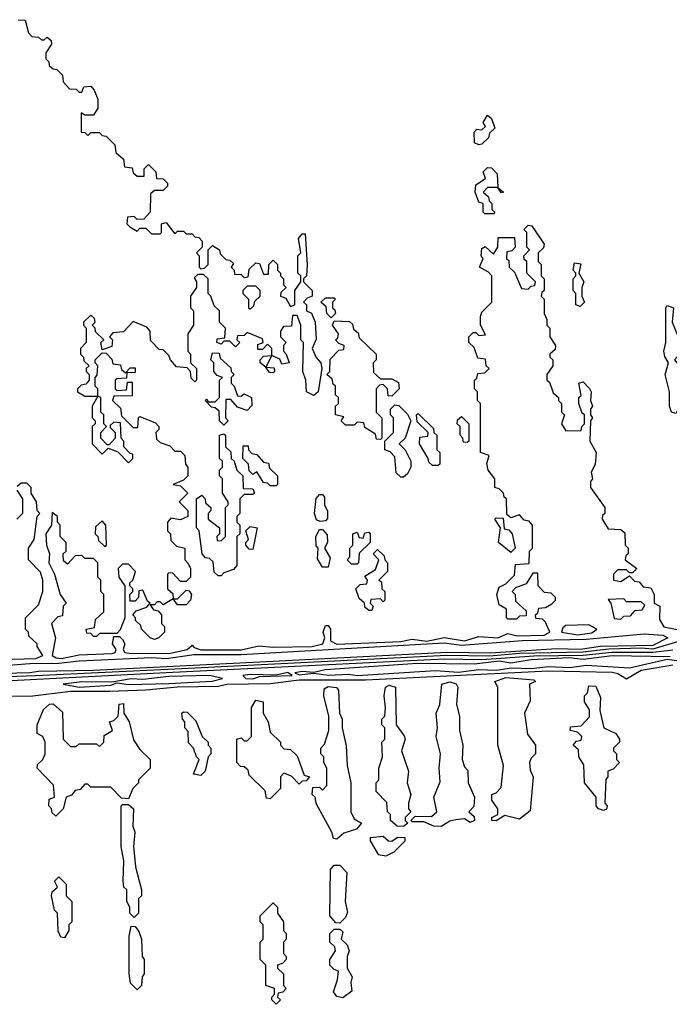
# Model space of a CAD drawing. Extents: x 2737310 to 2869991, y 870230 to 1012730.
# Tile 370 of 479: x 2745510 to 2747752, y 984480 to 987880. Entities that reach past the tile are written whole.
import ezdxf

# ---------------------------------------------------------------- set-up
doc = ezdxf.new("R2010")
doc.units = 0

msp = doc.modelspace()

# ---------------------------------------------------------------- linework, layer by layer
at = {"layer": '0CON02XD'}
for points in [[(2745505, 987880), (2745528.3, 987878.3), (2745540, 987835), (2745551.7, 987821.7), (2745575, 987820), (2745585, 987810), (2745595, 987810), (2745605, 987820), (2745618.3, 987808.3), (2745620, 987795), (2745600, 987765), (2745600, 987745), (2745610, 987735), (2745611.7, 987721.7), (2745625, 987710), (2745638.3, 987708.3), (2745658.3, 987688.3), (2745660, 987665), (2745681.7, 987641.7), (2745705, 987640), (2745715, 987630), (2745725, 987630), (2745731.7, 987648.3), (2745755, 987650), (2745767, 987637), (2745780, 987605), (2745780, 987575), (2745765, 987550), (2745735, 987550), (2745721.7, 987558.3), (2745721.7, 987491.7), (2745735, 987490), (2745745, 987480), (2745755, 987490), (2745785, 987490), (2745795, 987480), (2745808.3, 987478.3), (2745838.3, 987448.3), (2745841.7, 987421.7), (2745868.3, 987398.3), (2745871.7, 987371.7), (2745898.3, 987368.3), (2745901.7, 987351.7), (2745915, 987340), (2745940, 987340), (2745940, 987365), (2745955, 987380), (2745980, 987355), (2745981.7, 987331.7), (2746005, 987330), (2746020, 987315), (2746020, 987305), (2746005, 987290), (2745975, 987290), (2745961.7, 987278.3), (2745960, 987215), (2745938.3, 987191.7), (2745915, 987190), (2745905, 987200), (2745881.7, 987198.3), (2745880, 987175), (2745890, 987165), (2745915, 987150), (2745925, 987160), (2745945, 987160), (2745965, 987140), (2745995, 987140), (2746000, 987145), (2746000, 987175), (2746015, 987180), (2746045, 987140), (2746055, 987150), (2746075, 987150), (2746085, 987140), (2746105, 987140), (2746115, 987130), (2746128.3, 987128.3), (2746140, 987115), (2746140, 987095), (2746120, 987075), (2746130, 987065), (2746130, 987025), (2746135, 987020), (2746148.3, 987021.7), (2746160, 987035), (2746160, 987085), (2746175, 987100), (2746200, 987085), (2746201.7, 987071.7), (2746221.7, 987051.7), (2746235, 987050), (2746248.3, 987038.3), (2746240, 987025), (2746250, 987015), (2746251.7, 987001.7), (2746275, 987000), (2746285, 986990), (2746298.3, 986991.7), (2746301.7, 987018.3), (2746325, 987040), (2746338.3, 987038.3), (2746351.7, 987001.7), (2746368.3, 987001.7), (2746370, 987035), (2746385, 987050), (2746400, 987035), (2746400, 987015), (2746410, 987005), (2746410, 986995), (2746420, 986985), (2746420, 986965), (2746430, 986955), (2746411.7, 986938.3), (2746410, 986925), (2746428.3, 986918.3), (2746445, 986890), (2746460, 986895), (2746460, 986945), (2746480, 986975), (2746480, 986995), (2746470, 987005), (2746470, 987065), (2746480, 987075), (2746472.5, 987125), (2746485, 987140), (2746495, 987140), (2746502.5, 987035), (2746500, 986995), (2746490, 986985), (2746490, 986975), (2746520, 986945), (2746520, 986925), (2746501.7, 986918.3), (2746490, 986905), (2746500, 986895), (2746500, 986875), (2746516.7, 986866.7), (2746530, 986835), (2746533, 986777), (2746520, 986745), (2746533, 986713), (2746550, 986695), (2746552.5, 986675), (2746540, 986595), (2746525, 986582.5), (2746500, 986595), (2746497.5, 986635), (2746487.5, 986665), (2746490, 986765), (2746480, 986775), (2746480, 986825), (2746468.3, 986858.3), (2746451.7, 986858.3), (2746448.3, 986821.7), (2746420, 986820), (2746410, 986805), (2746410, 986785), (2746430, 986765), (2746420, 986755), (2746420, 986735), (2746430, 986725), (2746440, 986695), (2746415, 986690), (2746408.3, 986708.3), (2746380, 986720), (2746360, 986680), (2746388.3, 986678.3), (2746390, 986665), (2746385, 986660), (2746371.7, 986661.7), (2746360, 986680), (2746340, 986695), (2746340, 986705), (2746351.7, 986718.3), (2746380, 986720), (2746380, 986745), (2746365, 986760), (2746348.3, 986741.7), (2746331.7, 986741.7), (2746331.7, 986758.3), (2746350, 986765), (2746348.3, 986778.3), (2746295, 986800), (2746285, 986790), (2746261.7, 986788.3), (2746260, 986775), (2746270, 986765), (2746255, 986750), (2746235, 986770), (2746215, 986770), (2746205, 986760), (2746190, 986765), (2746191.7, 986778.3), (2746218.3, 986781.7), (2746220, 986815), (2746200, 986835), (2746200, 986875), (2746181.7, 986891.7), (2746170, 986925), (2746160, 986935), (2746160, 986985), (2746145, 987000), (2746125, 987000), (2746111.7, 986988.3), (2746120, 986975), (2746120, 986955), (2746100, 986925), (2746100, 986885), (2746110, 986875), (2746110, 986825), (2746090, 986795), (2746090, 986735), (2746100, 986725), (2746100, 986695), (2746120, 986675), (2746120, 986635), (2746115, 986630), (2746101.7, 986641.7), (2746100, 986665), (2746088.3, 986678.3), (2746051.7, 986681.7), (2746030, 986705), (2746025, 986720), (2746005, 986740), (2745991.7, 986741.7), (2745961.7, 986771.7), (2745960, 986805), (2745948.3, 986818.3), (2745901.7, 986838.3), (2745868.3, 986801.7), (2745831.7, 986798.3), (2745820, 986785), (2745830, 986775), (2745828.3, 986751.7), (2745795, 986740), (2745790, 986765), (2745800, 986775), (2745771.7, 986801.7), (2745770, 986815), (2745760, 986825), (2745770, 986835), (2745768.3, 986848.3), (2745755, 986860), (2745730, 986835), (2745730, 986825), (2745740, 986815), (2745740, 986765), (2745720, 986745), (2745720, 986725), (2745730, 986715), (2745731.7, 986701.7), (2745750, 986685), (2745740, 986675), (2745740, 986665), (2745750, 986655), (2745750, 986635), (2745738.3, 986621.7), (2745721.7, 986618.3), (2745710, 986605), (2745710, 986595), (2745735, 986580), (2745780, 986580), (2745780, 986605), (2745770, 986615), (2745770, 986645), (2745777, 986653), (2745780, 986685), (2745770, 986695), (2745770, 986705), (2745795, 986730), (2745808.3, 986728.3), (2745828.3, 986708.3), (2745831.7, 986691.7), (2745858.3, 986688.3), (2745861.7, 986671.7), (2745875, 986660), (2745891.7, 986678.3), (2745908.3, 986678.3), (2745908.3, 986661.7), (2745880, 986660), (2745878.3, 986641.7), (2745845, 986640), (2745840, 986635), (2745840, 986605), (2745845, 986600), (2745878.3, 986601.7), (2745881.7, 986628.3), (2745898.3, 986628.3), (2745898.3, 986581.7), (2745835, 986580), (2745830, 986565), (2745858.3, 986538.3), (2745861.7, 986511.7), (2745901.7, 986471.7), (2745918.3, 986471.7), (2745920, 986505), (2745925, 986510), (2745978.3, 986488.3), (2745990, 986475), (2745990, 986465), (2745980, 986455), (2745981.7, 986431.7), (2745995, 986420), (2746028.3, 986408.3), (2746045, 986390), (2746065, 986390), (2746080, 986375), (2746082.5, 986345), (2746090, 986335), (2746090, 986305), (2746075, 986290), (2746040, 986275), (2746065, 986270), (2746090, 986245), (2746060, 986215), (2746090, 986185), (2746090, 986165), (2746065, 986152.5), (2746031.7, 986158.3), (2746020, 986145), (2746020, 986115), (2746030, 986105), (2746031.7, 986081.7), (2746051.7, 986061.7), (2746080, 986055), (2746080, 986015), (2746091.7, 986001.7)], [(2747095, 987447.5), (2747080, 987455), (2747078.3, 987491.7), (2747088.3, 987501.7), (2747105, 987500), (2747118.3, 987511.7), (2747110, 987525), (2747125, 987550), (2747138.3, 987538.3), (2747150, 987505), (2747131.7, 987488.3), (2747128.3, 987471.7), (2747105, 987450), (2747095, 987447.5)], [(2747145, 987210), (2747115, 987210), (2747110, 987215), (2747110, 987245), (2747095, 987250), (2747082.5, 987285), (2747085, 987310), (2747118.3, 987331.7), (2747110, 987355), (2747125, 987370), (2747138.3, 987368.3), (2747158.3, 987348.3), (2747160, 987300), (2747180, 987285), (2747171.7, 987281.7), (2747160, 987300), (2747125, 987300), (2747110, 987285), (2747128.3, 987268.3), (2747130, 987255), (2747140, 987245), (2747140, 987225), (2747150, 987215), (2747145, 987210)], [(2746091.7, 986001.7), (2746100, 985985), (2746100, 985955), (2746085, 985940), (2746065, 985940), (2746038.3, 985968.3), (2746025, 985970), (2746020, 985965), (2746020, 985915), (2746038.3, 985898.3), (2746040, 985880), (2746055, 985880), (2746085, 985910), (2746095, 985907.5), (2746102.5, 985895), (2746100, 985875), (2746085, 985860), (2746055, 985860), (2746040, 985880), (2746005, 985860), (2745995, 985870), (2745985, 985870), (2745975, 985860), (2745960, 985860), (2745971.7, 985841.7), (2745988.3, 985838.3), (2746000, 985825), (2746000, 985795), (2746010, 985785), (2746010, 985765), (2745990, 985745), (2745975, 985740), (2745960, 985745), (2745930, 985775), (2745928.3, 985788.3), (2745910, 985805), (2745910, 985815), (2745900, 985825), (2745911.7, 985838.3), (2745948.3, 985851.7), (2745960, 985865), (2745951.7, 985871.7), (2745935, 985910), (2745921.7, 985908.3), (2745920, 985885), (2745908.3, 985871.7), (2745891.7, 985871.7), (2745890, 985895), (2745900, 985905), (2745900, 985915), (2745890, 985925), (2745890, 985935), (2745900, 985945), (2745910, 985975), (2745885, 986000), (2745865, 986000), (2745850, 985985), (2745852.5, 985955), (2745872.5, 985925), (2745872.5, 985815), (2745857, 985773), (2745845, 985760), (2745785, 985760), (2745775, 985750), (2745765, 985750), (2745755, 985760), (2745741.7, 985761.7), (2745740, 985775), (2745768.3, 985781.7), (2745771.7, 985808.3), (2745800, 985835), (2745800, 985895), (2745790, 985905), (2745790, 985945), (2745780, 985955), (2745780, 986005), (2745765, 986020), (2745735, 986020), (2745725, 986030), (2745701.7, 986028.3), (2745675, 986000), (2745661.7, 986011.7), (2745660, 986035), (2745670, 986045), (2745670, 986075), (2745650, 986095), (2745650, 986135), (2745640, 986145), (2745640, 986165), (2745621.7, 986178.3), (2745620, 986135), (2745600, 986105), (2745602.5, 986065), (2745612.5, 986035), (2745610, 986005), (2745630, 985965), (2745650, 985895), (2745670, 985865), (2745660, 985855), (2745658.3, 985821.7), (2745641.7, 985818.3), (2745620, 985795), (2745633.3, 985745), (2745622.5, 985685), (2745636.1, 985676.1), (2745654.6, 985674.6), (2745715, 985686.7), (2745828.8, 985691.2), (2745840, 985695), (2745842.5, 985705), (2745830, 985725), (2745835, 985750), (2745855, 985750), (2745865, 985740), (2745872.5, 985725), (2745867.5, 985705), (2745872.5, 985695), (2745887.3, 985692.7), (2746025, 985691.8), (2746087.5, 985705), (2746105, 985720), (2746111.7, 985711.7), (2746135, 985704.4), (2746275, 985704.5), (2746335, 985717.5), (2746385, 985712.7), (2746520, 985715), (2746556.2, 985725), (2746563.3, 985745), (2746557.5, 985765), (2746565, 985787.5), (2746575, 985787.5), (2746582.5, 985775), (2746583.3, 985735), (2746605, 985723.5), (2746825, 985733.1), (2746865, 985741.2), (2746915, 985734), (2746975, 985746.2), (2747045, 985734.6), (2747095, 985750), (2747160, 985745), (2747195, 985760), (2747227.6, 985752.4), (2747320, 985755), (2747340, 985765), (2747325, 985800), (2747315, 985810), (2747291.7, 985811.7), (2747290, 985825), (2747298.3, 985831.7), (2747301.7, 985848.3), (2747325, 985850), (2747347, 985863), (2747360, 985875), (2747360, 985885), (2747345, 985900), (2747321.7, 985901.7), (2747300, 985925), (2747298.3, 985968.3), (2747281.7, 985968.3), (2747258.3, 985931.7), (2747221.7, 985918.3), (2747210, 985905), (2747220, 985895), (2747221.7, 985871.7), (2747258.3, 985838.3), (2747258.3, 985821.7), (2747235, 985820), (2747225, 985810), (2747195, 985810), (2747190, 985815), (2747190, 985845), (2747165, 985860), (2747156.7, 985895), (2747165, 985920), (2747188.3, 985931.7), (2747218.3, 985961.7), (2747221.7, 985998.3), (2747268.3, 986001.7), (2747270, 986045), (2747280, 986055), (2747280, 986135), (2747268.3, 986148.3), (2747251.7, 986151.7), (2747235, 986170), (2747205, 986160), (2747191.7, 986171.7), (2747190, 986225), (2747181.7, 986231.7), (2747180, 986245), (2747165, 986260), (2747150, 986265), (2747150, 986295), (2747127.5, 986325), (2747122.5, 986347.5), (2747130, 986375), (2747100, 986385), (2747100, 986555), (2747090, 986565), (2747090, 986595), (2747080, 986605), (2747080, 986635), (2747088.3, 986641.7), (2747091.7, 986658.3), (2747115, 986660), (2747130, 986675), (2747120, 986685), (2747118.3, 986708.3), (2747091.7, 986711.7), (2747078.3, 986748.3), (2747060, 986765), (2747060, 986785), (2747075, 986800), (2747085, 986800), (2747095, 986790), (2747118.3, 986791.7), (2747100, 986825), (2747100, 986855), (2747105, 986870), (2747140, 986905), (2747140, 986995), (2747128.3, 987008.3), (2747097.5, 987025), (2747110, 987055), (2747102.5, 987065), (2747105, 987090), (2747117, 987097), (2747145, 987070), (2747160, 987095), (2747161.7, 987128.3), (2747218.3, 987128.3), (2747220, 987095), (2747208.3, 987081.7), (2747191.7, 987078.3), (2747190, 987055), (2747198.3, 987048.3), (2747200, 987025), (2747218.3, 987008.3), (2747241.7, 986951.7), (2747265, 986950), (2747275, 986960), (2747288.3, 986961.7), (2747290, 986975), (2747260, 987005), (2747260, 987045), (2747251.7, 987051.7), (2747250, 987065), (2747270, 987085), (2747260, 987095), (2747260, 987145), (2747250, 987155), (2747265, 987170), (2747278.3, 987168.3), (2747320, 987105), (2747318.3, 987091.7), (2747300, 987075), (2747300, 987045), (2747310, 987035), (2747310, 986995), (2747320, 986985), (2747320, 986945), (2747311.7, 986938.3), (2747310, 986925), (2747320, 986915), (2747320, 986865), (2747330, 986845), (2747330, 986825), (2747340, 986815), (2747340, 986785), (2747360, 986755), (2747358.3, 986741.7), (2747340, 986725), (2747340, 986715), (2747350, 986705), (2747350, 986685), (2747330, 986655), (2747330, 986635), (2747338.3, 986628.3), (2747351.7, 986591.7), (2747370, 986575), (2747370, 986565), (2747380, 986555), (2747380, 986525), (2747390, 986515), (2747380, 986485), (2747395, 986460), (2747448.3, 986461.7), (2747450, 986475), (2747460, 986485), (2747460, 986515), (2747451.7, 986521.7), (2747440, 986555), (2747440, 986575), (2747447.5, 986582.5), (2747440, 986625), (2747455, 986630), (2747477, 986607), (2747482.5, 986595), (2747480, 986565), (2747487.5, 986545), (2747480, 986535), (2747480, 986515), (2747487.5, 986505), (2747480, 986495), (2747477.5, 986425), (2747500, 986385), (2747496.4, 986343.6), (2747483, 986317), (2747487.5, 986295), (2747480, 986285), (2747480, 986265), (2747530, 986195), (2747530, 986175), (2747521.7, 986168.3), (2747520, 986155), (2747541.7, 986121.7), (2747585, 986120), (2747598.3, 986108.3), (2747600, 986065), (2747610, 986055), (2747610, 986035), (2747601.7, 986028.3), (2747600, 986015), (2747640, 985985), (2747625, 985970), (2747615, 985970), (2747605, 985980), (2747575, 985980), (2747560, 985965), (2747560, 985945), (2747585, 985940), (2747615, 985960), (2747631.7, 985941.7), (2747648.3, 985938.3), (2747661.7, 985921.7), (2747688.3, 985918.3), (2747700, 985895), (2747700, 985865), (2747720, 985855), (2747718.3, 985808.3), (2747733.6, 985783.6), (2747785, 985773.1)], [(2747445, 986890), (2747430, 986895), (2747430, 986935), (2747420, 986945), (2747420, 986985), (2747430, 986995), (2747430, 987005), (2747420, 987015), (2747425, 987040), (2747447, 987037), (2747440, 987005), (2747457.5, 986975), (2747450, 986955), (2747450, 986925), (2747460, 986905), (2747445, 986890)], [(2746305, 986880), (2746318.3, 986891.7), (2746321.7, 986908.3), (2746340, 986925), (2746340, 986945), (2746325, 986960), (2746295, 986960), (2746280, 986945), (2746280, 986935), (2746300, 986915), (2746300, 986885), (2746305, 986880)], [(2746585, 986850), (2746570, 986865), (2746568.3, 986888.3), (2746550, 986905), (2746565, 986920), (2746595, 986920), (2746600, 986915), (2746590, 986905), (2746590, 986885), (2746598.3, 986878.3), (2746600, 986865), (2746585, 986850)], [(2747775, 986520), (2747760, 986525), (2747752.5, 986545), (2747752.5, 986595), (2747737.5, 986655), (2747750, 986695), (2747736.7, 986716.7), (2747733.8, 986735), (2747740, 986765), (2747740, 986885), (2747745, 986892.5), (2747766.7, 986885), (2747762.5, 986835), (2747782.5, 986785), (2747780, 986765), (2747787.5, 986725), (2747770, 986705), (2747790.7, 986680.7), (2747802.5, 986655), (2747802.5, 986635), (2747780, 986585), (2747787.5, 986545), (2747775, 986520)], [(2746755, 986430), (2746741.7, 986431.7), (2746738.3, 986448.3), (2746701.7, 986471.7), (2746698.3, 986488.3), (2746675, 986490), (2746665, 986480), (2746635, 986480), (2746620, 986495), (2746628.3, 986508.3), (2746600, 986515), (2746600, 986545), (2746610, 986555), (2746610, 986575), (2746600, 986585), (2746600, 986615), (2746591.7, 986621.7), (2746588.3, 986638.3), (2746570, 986655), (2746580, 986665), (2746581.7, 986708.3), (2746611.7, 986738.3), (2746628.3, 986741.7), (2746630, 986755), (2746611.7, 986761.7), (2746600, 986775), (2746608.3, 986781.7), (2746610, 986795), (2746590, 986825), (2746595, 986840), (2746648.3, 986838.3), (2746658.3, 986828.3), (2746661.7, 986811.7), (2746678.3, 986798.3), (2746681.7, 986781.7), (2746740, 986725), (2746740, 986705), (2746730, 986695), (2746731.7, 986661.7), (2746755, 986640), (2746795, 986640), (2746817, 986627), (2746820, 986605), (2746795, 986580), (2746781.7, 986581.7), (2746780, 986605), (2746765, 986620), (2746751.7, 986618.3), (2746740, 986605), (2746740, 986525), (2746760, 986505), (2746760, 986435), (2746755, 986430)], [(2746215, 986480), (2746200, 986495), (2746198.3, 986528.3), (2746185, 986540), (2746171.7, 986541.7), (2746150, 986565), (2746155, 986570), (2746160, 986560), (2746185, 986560), (2746200, 986575), (2746200, 986635), (2746210, 986645), (2746191.7, 986651.7), (2746180, 986665), (2746180, 986695), (2746170, 986705), (2746175, 986730), (2746198.3, 986728.3), (2746201.7, 986711.7), (2746238.3, 986678.3), (2746240, 986665), (2746250, 986655), (2746240, 986645), (2746240, 986625), (2746250, 986615), (2746261.7, 986581.7), (2746275, 986580), (2746285, 986587.5), (2746310, 986575), (2746311.7, 986548.3), (2746295, 986530), (2746261.7, 986541.7), (2746238.3, 986568.3), (2746221.7, 986568.3), (2746220, 986505), (2746230, 986495), (2746215, 986480)], [(2745885, 986350), (2745900, 986365), (2745900, 986380), (2745891.7, 986381.7), (2745870, 986405), (2745870, 986425), (2745860, 986435), (2745858.3, 986488.3), (2745835, 986490), (2745821.7, 986478.3), (2745821.7, 986471.7), (2745840, 986455), (2745840, 986435), (2745818.3, 986411.7), (2745811.7, 986411.7), (2745790, 986435), (2745790, 986455), (2745810, 986475), (2745800, 986485), (2745800, 986515), (2745790, 986525), (2745790, 986575), (2745780, 986580), (2745760, 986545), (2745760, 986505), (2745770, 986495), (2745770, 986485), (2745760, 986475), (2745760, 986415), (2745795, 986380), (2745815, 986400), (2745848.3, 986388.3), (2745885, 986350)], [(2746835, 986300), (2746825, 986300), (2746810, 986315), (2746805, 986370), (2746788.3, 986388.3), (2746770, 986395), (2746770, 986425), (2746800, 986455), (2746800, 986505), (2746790, 986515), (2746790, 986535), (2746805, 986550), (2746818.3, 986548.3), (2746848.3, 986518.3), (2746860, 986495), (2746840, 986435), (2746820, 986415), (2746840, 986395), (2746860, 986355), (2746860, 986335), (2746848.3, 986311.7), (2746835, 986300)], [(2746955, 986340), (2746935, 986340), (2746921.7, 986351.7), (2746920, 986365), (2746890, 986415), (2746891.7, 986438.3), (2746918.3, 986441.7), (2746920, 986455), (2746881.7, 986491.7), (2746880, 986515), (2746885, 986520), (2746938.3, 986468.3), (2746940, 986455), (2746950, 986445), (2746950, 986395), (2746960, 986385), (2746960, 986345), (2746955, 986340)], [(2747055, 986420), (2747041.7, 986421.7), (2747040, 986435), (2747030, 986445), (2747030, 986475), (2747020, 986485), (2747021.7, 986498.3), (2747035, 986510), (2747060, 986485), (2747060, 986425), (2747055, 986420)], [(2746205, 985960), (2746195, 985960), (2746181.7, 985971.7), (2746178.3, 986008.3), (2746165, 986020), (2746151.7, 986021.7), (2746140, 986035), (2746130, 986115), (2746120, 986125), (2746120, 986225), (2746138.3, 986238.3), (2746150, 986225), (2746151.7, 986211.7), (2746170, 986195), (2746170, 986185), (2746160, 986175), (2746160, 986155), (2746200, 986125), (2746200, 986105), (2746190, 986095), (2746191.7, 986081.7), (2746205, 986080), (2746220, 986095), (2746220, 986195), (2746230, 986205), (2746230, 986215), (2746210, 986245), (2746210, 986295), (2746200, 986305), (2746200, 986325), (2746210, 986335), (2746210, 986355), (2746200, 986365), (2746200, 986445), (2746215, 986450), (2746220, 986445), (2746220, 986405), (2746238.3, 986388.3), (2746240, 986365), (2746250, 986355), (2746260, 986325), (2746280, 986305), (2746281.7, 986261.7), (2746315, 986260), (2746320, 986245), (2746315, 986240), (2746285, 986240), (2746270, 986225), (2746270, 986175), (2746260, 986165), (2746260, 986145), (2746270, 986135), (2746270, 986105), (2746260, 986095), (2746260, 985995), (2746248.3, 985981.7), (2746215, 985970), (2746205, 985960)], [(2746395, 986270), (2746375, 986270), (2746365, 986280), (2746351.7, 986281.7), (2746328.3, 986318.3), (2746315, 986310), (2746301.7, 986321.7), (2746300, 986345), (2746280, 986365), (2746281.7, 986408.3), (2746298.3, 986408.3), (2746300, 986395), (2746311.7, 986381.7), (2746328.3, 986378.3), (2746351.7, 986351.7), (2746368.3, 986348.3), (2746371.7, 986331.7), (2746400, 986305), (2746400, 986275), (2746395, 986270)], [(2745405, 985670), (2745565.5, 985674.5), (2745590, 985685), (2745570, 985715), (2745570, 985725), (2745541.7, 985751.7), (2745540, 985765), (2745530, 985775), (2745530, 985815), (2745575, 985860), (2745590, 985905), (2745590, 985945), (2745581.7, 985971.7), (2745540, 986015), (2745540, 986055), (2745560, 986085), (2745570, 986165), (2745580, 986175), (2745570, 986185), (2745567.5, 986215), (2745550, 986245), (2745550, 986265), (2745535, 986280), (2745515, 986280), (2745501.7, 986268.3)], [(2745500, 986255), (2745520, 986225), (2745520, 986175), (2745500, 986155)], [(2746547, 986147), (2746535, 986152.5), (2746527.5, 986175), (2746533, 986227), (2746545, 986240), (2746555, 986240), (2746561.7, 986231.7), (2746562.5, 986205), (2746573, 986183), (2746572.5, 986157.5), (2746565, 986150), (2746547, 986147)], [(2745805, 986060), (2745810, 986065), (2745807.5, 986135), (2745795, 986150), (2745771.7, 986128.3), (2745770, 986105), (2745780, 986095), (2745781.7, 986081.7), (2745805, 986060)], [(2747205, 986040), (2747162.5, 986075), (2747170, 986125), (2747150, 986155), (2747155, 986160), (2747178.3, 986158.3), (2747181.7, 986121.7), (2747198.3, 986118.3), (2747210, 986105), (2747220, 986055), (2747205, 986040)], [(2746315, 986050), (2746301.7, 986051.7), (2746290, 986065), (2746290, 986075), (2746300, 986085), (2746290, 986115), (2746305, 986130), (2746330, 986125), (2746315, 986050)], [(2746575, 985990), (2746555, 985990), (2746538.3, 986018.3), (2746540, 986055), (2746533.6, 986063.6), (2746532.5, 986095), (2746545, 986120), (2746555, 986120), (2746571.7, 986101.7), (2746572.5, 986075), (2746562.5, 986055), (2746581.7, 986021.7), (2746575, 985990)], [(2746675, 986000), (2746655, 986000), (2746640, 986015), (2746650, 986025), (2746650, 986055), (2746660, 986065), (2746660, 986105), (2746675, 986110), (2746681.7, 986091.7), (2746695, 986090), (2746701.7, 986108.3), (2746715, 986110), (2746720, 986105), (2746720, 986075), (2746681.7, 986038.3), (2746680, 986005), (2746675, 986000)], [(2746725, 985840), (2746715, 985840), (2746701.7, 985851.7), (2746700, 985865), (2746681.7, 985881.7), (2746670, 985915), (2746685, 985930), (2746708.3, 985931.7), (2746710, 985945), (2746701.7, 985958.3), (2746738.3, 985981.7), (2746750, 986015), (2746730, 986035), (2746745, 986050), (2746768.3, 986028.3), (2746770, 986015), (2746780, 986005), (2746780, 985975), (2746750, 985945), (2746758.3, 985938.3), (2746760, 985915), (2746770, 985905), (2746770, 985875), (2746765, 985870), (2746755, 985880), (2746721.7, 985878.3), (2746720, 985865), (2746730, 985855), (2746725, 985840)], [(2747585, 985810), (2747595, 985820), (2747618.3, 985821.7), (2747635, 985840), (2747658.3, 985841.7), (2747668.3, 985858.3), (2747655, 985870), (2747605, 985870), (2747595, 985880), (2747541.7, 985878.3), (2747550, 985865), (2747561.7, 985811.7), (2747585, 985810)], [(2747436.1, 985756.1), (2747485, 985762.9), (2747502.5, 985775), (2747475, 985790), (2747395, 985787.5), (2747385, 985780), (2747380, 985765), (2747436.1, 985756.1)], [(2745441.7, 985648.3), (2745545, 985656.9), (2745645, 985657.7), (2745715, 985666.1), (2745965, 985677.5), (2746015, 985674.5), (2746112.6, 985687.4), (2746275, 985688.2), (2746975, 985728), (2747035, 985719.6), (2747245, 985736), (2747465, 985741.1), (2747665, 985759.6), (2747730, 985755), (2747747.5, 985745), (2747695, 985719.1), (2747514.6, 985715.4), (2747445, 985704.8), (2747362.7, 985707.3), (2747135, 985692.7), (2746985.4, 985695.4), (2746362.4, 985662.4), (2745765, 985632.6), (2745575, 985629.6), (2745545, 985624.1), (2745455, 985621.8)], [(2747795, 985736.4), (2747695, 985705.9), (2747655, 985710.2), (2747543.8, 985706.2), (2747454.3, 985695.7), (2747235, 985691.4), (2747132.6, 985682.6), (2746984.7, 985684.7), (2746045, 985636.8), (2745565, 985614.7)], [(2745435, 985596.1), (2746015.3, 985625.3), (2746975, 985673.4), (2747105, 985670.3), (2747285, 985683.1), (2747455, 985685.7), (2747553.8, 985696.2), (2747695, 985695.7), (2747765, 985703.6)], [(2747755, 985680), (2747555, 985683.5), (2747455, 985670.6), (2747405, 985676), (2747275, 985669.6), (2747205, 985658.1), (2747165, 985664.4), (2747080, 985655), (2746883.4, 985656.6), (2746564.6, 985635.4), (2746525, 985626.2), (2746485, 985628.8), (2746460, 985625), (2746475, 985617.5), (2746525, 985623.3), (2746576.1, 985616.1), (2746645, 985620), (2746675, 985615.7), (2746945, 985632.2), (2747025, 985627.5), (2747095, 985636.2), (2747155, 985633.3), (2747207.6, 985642.4), (2747275, 985640), (2747335, 985646.9), (2747407.4, 985642.6), (2747465, 985650.6), (2747615, 985641.4), (2747745, 985672), (2747803.2, 985663.2)], [(2747765, 985650.9), (2747724.4, 985644.4), (2747655, 985633.1), (2747605, 985603.3), (2747575, 985621.2), (2747555.5, 985625.5), (2747335, 985630.8), (2746705, 985599.1), (2746475, 985598.9), (2746375, 985586.4), (2746225, 985584.5), (2746195, 985577.3), (2746054.7, 985575.3), (2745945, 985564.4), (2745820.7, 985560.7), (2745685, 985559.6), (2745555, 985544.4), (2745475, 985543.3)], [(2745565, 985614.7), (2745435, 985610)], [(2745715, 985574.6), (2745825, 985582.5), (2745845, 985590), (2745885, 985584.4), (2746025, 985588.1), (2746173.9, 985596.1), (2746210, 985605), (2746165, 985615.5), (2746025, 985611.9), (2745935, 985601.2), (2745895, 985603.8), (2745827.5, 985592.5), (2745725, 985593.8), (2745660, 985585), (2745715, 985574.6)], [(2746315, 985604.4), (2746338.3, 985611.7), (2746450, 985615), (2746435, 985625.6), (2746395, 985616.7), (2746305, 985619.2), (2746280, 985615), (2746290, 985605), (2746315, 985604.4)], [(2746965, 985093.8), (2746940, 985095), (2746905, 985110), (2746865, 985110), (2746860, 985115), (2746875, 985130), (2746931.7, 985128.3), (2746950, 985145), (2746940, 985195), (2746961.7, 985248.3), (2746957.5, 985295), (2746962.5, 985345), (2746947.5, 985405), (2746952.5, 985435), (2746947.5, 985485), (2746960, 985515), (2746966.7, 985585), (2746995, 985593.8), (2747016.1, 985586.1), (2747022.5, 985575), (2747017.5, 985515), (2747027.5, 985475), (2747027.5, 985425), (2747040, 985375), (2747037.5, 985325), (2747045, 985300), (2747057, 985287), (2747057.5, 985245), (2747080, 985195), (2747077, 985163), (2747060, 985145), (2747078.3, 985128.3), (2747080, 985115), (2747065, 985107.5), (2747045, 985120), (2747015, 985117.5), (2746995, 985112.5), (2746965, 985093.8)], [(2747155, 985113.8), (2747140, 985115), (2747140, 985125), (2747160, 985135), (2747160, 985155), (2747140, 985185), (2747140, 985205), (2747155, 985210), (2747171.7, 985228.3), (2747180, 985305), (2747160, 985375), (2747160, 985575), (2747150, 985595), (2747188.3, 985608.3), (2747285, 985600), (2747290, 985595), (2747270, 985585), (2747271.7, 985528.3), (2747252.5, 985485), (2747263, 985413), (2747290, 985375), (2747290, 985345), (2747275, 985330), (2747270, 985315), (2747271.7, 985288.3), (2747282.5, 985265), (2747271.7, 985148.3), (2747235, 985118.8), (2747185, 985132.5), (2747155, 985113.8)], [(2746605, 985050), (2746593, 985053), (2746587.5, 985075), (2746533, 985173), (2746530, 985195), (2746520, 985205), (2746521.7, 985228.3), (2746545, 985230), (2746555, 985220), (2746570, 985235), (2746570, 985295), (2746560, 985315), (2746560, 985335), (2746550, 985345), (2746550, 985365), (2746561.7, 985378.3), (2746576.7, 985425), (2746576.7, 985475), (2746560, 985545), (2746561.2, 985568.8), (2746575, 985577.1), (2746603.8, 985573.8), (2746610, 985565), (2746613.3, 985485), (2746622.5, 985465), (2746622.5, 985435), (2746637, 985373), (2746640, 985305), (2746652.5, 985245), (2746652.5, 985145), (2746665, 985120), (2746690, 985105), (2746672.5, 985085), (2746629.3, 985070.7), (2746605, 985050)], [(2746835, 985093.8), (2746812.5, 985095), (2746790, 985115), (2746790, 985135), (2746780, 985145), (2746777, 985177), (2746740, 985215), (2746740, 985245), (2746750, 985255), (2746750, 985295), (2746762.5, 985335), (2746760, 985385), (2746770, 985395), (2746770, 985435), (2746760, 985445), (2746760, 985465), (2746770, 985475), (2746772.5, 985505), (2746767.5, 985545), (2746772.5, 985575), (2746785, 985582.5), (2746807.5, 985575), (2746810, 985445), (2746837, 985407), (2746840, 985395), (2746827.5, 985355), (2746852.5, 985285), (2746847.5, 985245), (2746860, 985205), (2746852.5, 985175), (2746852.5, 985155), (2746860, 985145), (2746840, 985125), (2746840, 985115), (2746850, 985105), (2746835, 985093.8)], [(2747525, 985148.8), (2747507.5, 985155), (2747500, 985165), (2747500, 985195), (2747460, 985245), (2747457, 985307), (2747440, 985335), (2747438.3, 985358.3), (2747420, 985375), (2747431.7, 985388.3), (2747448.3, 985391.7), (2747450, 985405), (2747435, 985420), (2747410, 985425), (2747411.7, 985438.3), (2747448.3, 985441.7), (2747477, 985473), (2747477, 985497), (2747460, 985525), (2747460, 985545), (2747470, 985555), (2747475, 985580), (2747498.3, 985578.3), (2747515, 985540), (2747512.5, 985495), (2747526.7, 985435), (2747567.5, 985415), (2747580, 985395), (2747580, 985385), (2747560, 985365), (2747560, 985355), (2747570, 985345), (2747570, 985325), (2747580, 985315), (2747558.3, 985291.7), (2747540, 985285), (2747540, 985265), (2747533.6, 985256.4), (2747530, 985175), (2747537.5, 985165), (2747535, 985153.3), (2747525, 985148.8)], [(2746375, 985190), (2746361.7, 985191.7), (2746357, 985217), (2746301.7, 985271.7), (2746298.3, 985288.3), (2746285, 985300), (2746271.7, 985301.7), (2746260, 985315), (2746260, 985395), (2746275, 985400), (2746285, 985390), (2746295, 985390), (2746310, 985405), (2746310, 985505), (2746325, 985530), (2746350, 985525), (2746350, 985485), (2746367.5, 985455), (2746375, 985420), (2746410, 985385), (2746410, 985375), (2746421.7, 985361.7), (2746445, 985360), (2746468.3, 985338.3), (2746491.7, 985271.7), (2746510, 985265), (2746498.3, 985251.7), (2746485, 985250), (2746475, 985240), (2746448.3, 985268.3), (2746421.7, 985278.3), (2746410, 985265), (2746410, 985225), (2746375, 985190)], [(2745635, 985130), (2745621.7, 985141.7), (2745620, 985155), (2745610, 985165), (2745611.7, 985188.3), (2745630, 985195), (2745627, 985237), (2745570, 985295), (2745571.7, 985308.3), (2745590, 985325), (2745597.5, 985345), (2745597.5, 985385), (2745590, 985405), (2745570, 985415), (2745570, 985445), (2745591.7, 985498.3), (2745613, 985517), (2745625, 985517.5), (2745658.3, 985488.3), (2745660, 985395), (2745685, 985370), (2745705, 985370), (2745715, 985380), (2745775, 985380), (2745785, 985370), (2745800, 985385), (2745801.7, 985408.3), (2745830, 985425), (2745820, 985455), (2745835, 985460), (2745850, 985475), (2745853, 985517), (2745868.3, 985518.3), (2745870, 985485), (2745887.5, 985455), (2745903, 985393), (2745925, 985360), (2745960, 985325), (2745960, 985295), (2745920, 985255), (2745920, 985245), (2745900, 985225), (2745885, 985190), (2745861.7, 985191.7), (2745825, 985230), (2745755, 985230), (2745745, 985240), (2745735, 985240), (2745718.3, 985221.7), (2745701.7, 985218.3), (2745688.3, 985201.7), (2745670, 985195), (2745660, 985155), (2745635, 985130)], [(2746135, 985270), (2746110, 985275), (2746130, 985325), (2746120, 985335), (2746110, 985365), (2746093, 985383), (2746091.7, 985421.7), (2746080, 985435), (2746080, 985455), (2746072.5, 985465), (2746070, 985485), (2746075, 985490), (2746088.3, 985488.3), (2746118.3, 985458.3), (2746140, 985405), (2746160, 985385), (2746160, 985375), (2746170, 985365), (2746170, 985345), (2746160, 985335), (2746150, 985285), (2746135, 985270)], [(2745905, 984780), (2745890, 984795), (2745890, 984815), (2745880, 984835), (2745880, 984875), (2745870, 984885), (2745867.5, 984905), (2745870, 984975), (2745860, 985025), (2745860, 985165), (2745865, 985170), (2745885, 985170), (2745902.5, 985155), (2745900, 985095), (2745907.5, 985075), (2745902.5, 985025), (2745910, 984955), (2745930, 984875), (2745930, 984855), (2745920, 984845), (2745920, 984795), (2745905, 984780)], [(2746775, 984992.5), (2746803, 985007), (2746840, 985045), (2746840, 985055), (2746813.6, 985056.4), (2746795, 985042.5), (2746783, 985043), (2746765, 985060), (2746720, 985055), (2746720, 985045), (2746747, 984997), (2746775, 984992.5)], [(2746615, 984760), (2746601.7, 984761.7), (2746580, 984785), (2746582.5, 984945), (2746595, 984960), (2746615, 984960), (2746638.8, 984935), (2746633.8, 984835), (2746641.7, 984798.3), (2746635, 984780), (2746615, 984760)], [(2745665, 984710), (2745651.7, 984711.7), (2745643, 984733), (2745640, 984795), (2745630, 984805), (2745620, 984855), (2745621.7, 984868.3), (2745640, 984885), (2745630, 984905), (2745645, 984920), (2745670, 984895), (2745670, 984855), (2745690, 984835), (2745690, 984765), (2745680, 984755), (2745680, 984735), (2745665, 984710)], [(2746395, 984480), (2746380, 984495), (2746380, 984505), (2746390, 984515), (2746390, 984535), (2746360, 984545), (2746360, 984615), (2746340, 984635), (2746340, 984695), (2746350, 984705), (2746350, 984755), (2746340, 984765), (2746340, 984785), (2746385, 984830), (2746400, 984815), (2746400, 984795), (2746420, 984765), (2746420, 984735), (2746430, 984725), (2746430, 984705), (2746420, 984695), (2746420, 984655), (2746430, 984645), (2746430, 984635), (2746418.3, 984621.7), (2746400, 984615), (2746400, 984605), (2746420, 984585), (2746420, 984545), (2746430, 984535), (2746418.3, 984521.7), (2746401.7, 984518.3), (2746400, 984505), (2746410, 984495), (2746395, 984480)], [(2745915, 984530), (2745893, 984553), (2745887.5, 984585), (2745887.5, 984715), (2745895, 984750), (2745908.3, 984748.3), (2745921.7, 984731.7), (2745930, 984705), (2745932.5, 984645), (2745940, 984635), (2745940, 984585), (2745932.5, 984575), (2745930, 984545), (2745915, 984530)], [(2746625, 984502.5), (2746605, 984507.5), (2746593, 984523), (2746607.5, 984565), (2746610, 984595), (2746595, 984600), (2746580, 984615), (2746580, 984635), (2746600, 984665), (2746598.3, 984678.3), (2746580, 984695), (2746580, 984725), (2746595, 984740), (2746615, 984740), (2746625, 984730), (2746620, 984705), (2746640, 984685), (2746647.5, 984665), (2746640, 984645), (2746640, 984605), (2746657.5, 984575), (2746652.5, 984555), (2746656.7, 984525), (2746625, 984502.5)]]:
    msp.add_lwpolyline(points, dxfattribs=at)

doc.saveas('drawing.dxf')
